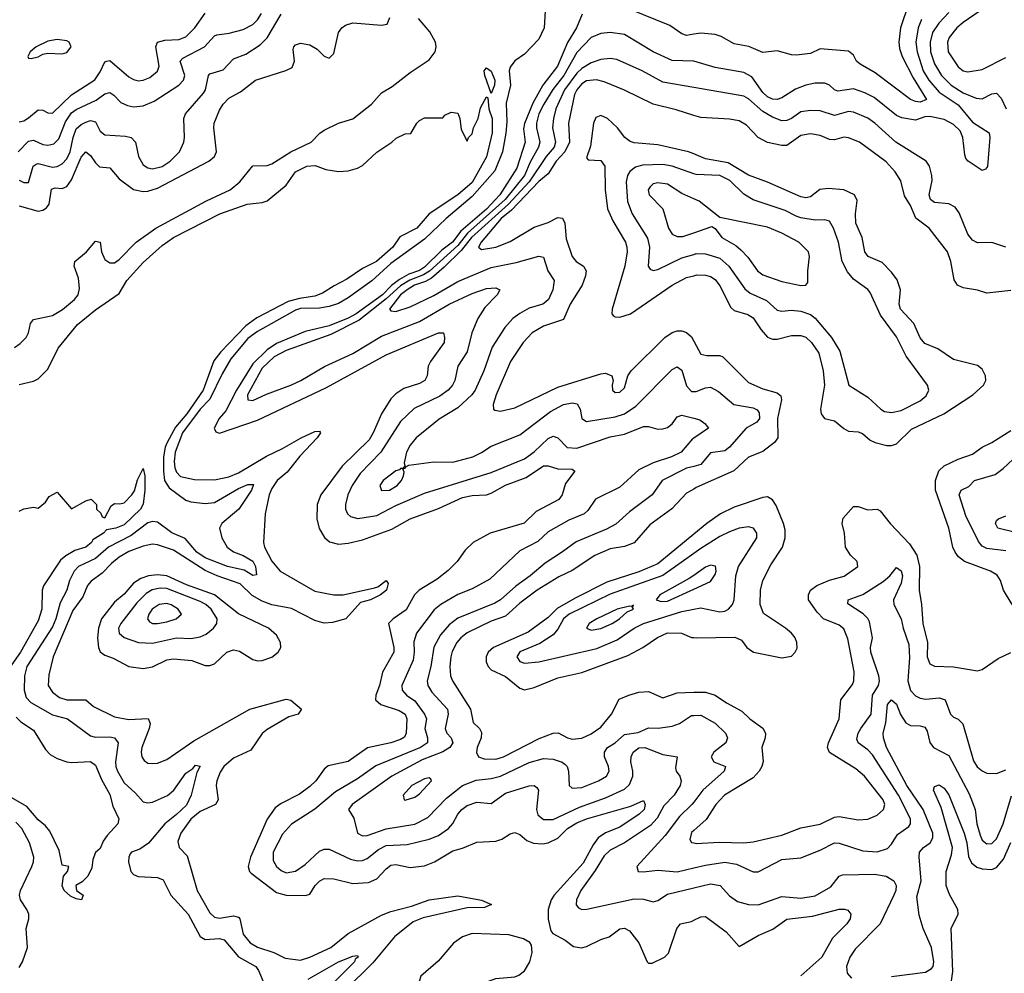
# Model space of a CAD drawing. Header units: inches. Extents: x 1649636 to 1815363, y 506543 to 641975.
# Tile 499 of 656: x 1757172 to 1761303, y 541822 to 545824. Entities that reach past the tile are written whole.
import ezdxf

# ---------------------------------------------------------------- set-up
doc = ezdxf.new("R2010")
doc.units = ezdxf.units.IN
doc.header["$MEASUREMENT"] = 0
doc.layers.add('B7554', color=7, linetype='Continuous')
doc.layers.add('B7564', color=7, linetype='Continuous')

msp = doc.modelspace()

# ---------------------------------------------------------------- linework, layer by layer
at = {"layer": 'B7554', "color": 5}
for points, elevation in [([(1759379.8, 545910), (1759372.4, 545790), (1759350, 545742.7), (1759290, 545679.1), (1759250, 545651.6), (1759230, 545624.8), (1759225.8, 545610), (1759231, 545550), (1759213.5, 545473.5), (1759216.3, 545396.3), (1759212.1, 545347.9), (1759197.9, 545270), (1759165.9, 545190), (1759070, 545082.8), (1758961.2, 544990), (1758870, 544903.2), (1758730, 544801), (1758650, 544728.4), (1758550, 544656.7), (1758510, 544633.7), (1758470, 544620.7), (1758430, 544613.4), (1758350, 544612), (1758330, 544605.8), (1758170, 544516.2), (1758130, 544486.7), (1758058.8, 544401.2), (1758022, 544338), (1757970, 544232.4), (1757928.9, 544190), (1757855.9, 544090), (1757824.3, 544010), (1757820.3, 543970), (1757823.8, 543943.8), (1757830, 543925), (1757847.4, 543907.4), (1757906.1, 543893.9), (1757990, 543892.5), (1758050, 543906.2), (1758090, 543922.1), (1758207.4, 543992.6), (1758275.5, 544024.5), (1758353.6, 544070), (1758410, 544096.4), (1758430, 544098), (1758434.5, 544090), (1758420.9, 544070), (1758347.9, 543992.1), (1758294.8, 543925.2), (1758252.8, 543890), (1758230, 543856.5), (1758219.6, 543830), (1758201.5, 543750), (1758195.3, 543630), (1758199.5, 543610), (1758230, 543552.1), (1758265.5, 543510), (1758410, 543425.9), (1758490, 543410.7), (1758530, 543411.2), (1758660.7, 543439.3), (1758675.3, 543444.7), (1758710, 543470.3), (1758717.5, 543457.5), (1758711.1, 543430), (1758686.5, 543410), (1758643.7, 543390), (1758602.1, 543377.9), (1758540.7, 543310), (1758485.1, 543294.9), (1758450, 543291.7), (1758410, 543303.2), (1758313.3, 543353.3), (1758230, 543367.9), (1758190, 543383.6), (1758148.1, 543408.1), (1758097.1, 543457.1), (1758000.2, 543490), (1757950, 543512.9), (1757817.8, 543597.8), (1757750, 543620.9), (1757730, 543623), (1757690, 543614.8), (1757630, 543592.8), (1757590, 543568.8), (1757557.3, 543542.7), (1757518.7, 543501.3), (1757471.9, 543468.1), (1757456.9, 543450), (1757437.8, 543402.2), (1757395.6, 543344.4), (1757312.5, 543150), (1757294.4, 543074.4), (1757292.5, 543030), (1757310, 543001.5), (1757339.9, 542979.9), (1757370.5, 542970.5), (1757449.6, 542969.6), (1757481.7, 542941.7), (1757570, 542898.1), (1757630, 542887.9), (1757711.7, 542891.7), (1757720.1, 542870), (1757716, 542850), (1757684.2, 542770), (1757682.2, 542750), (1757685, 542730), (1757694.7, 542714.7), (1757710, 542704.6), (1757730, 542702.1), (1757750, 542704.6), (1757790, 542719.5), (1757902.8, 542797.2), (1758137.4, 542930), (1758290, 542973.3), (1758310, 542967.9), (1758354.9, 542930), (1758340.7, 542910), (1758301.2, 542898.8), (1758210, 542845.8), (1758190, 542828), (1758142.1, 542757.9), (1758070, 542725.4), (1758028.3, 542690), (1758013.6, 542666.4), (1758000.1, 542630), (1757996.6, 542610), (1758004.8, 542550), (1757994.2, 542530), (1757930, 542500.8), (1757890, 542468.6), (1757847.9, 542410), (1757835.2, 542375.2), (1757842, 542350), (1757874.7, 542314.7), (1757916.8, 542170), (1757970, 542076.5), (1757990, 542057.5), (1758010, 542053.3), (1758070, 542062.8), (1758090, 542057.3), (1758096.6, 542050), (1758110, 541986), (1758139.8, 541950), (1758170, 541931.1), (1758238.7, 541910), (1758285.6, 541885.6), (1758350, 541877.3), (1758390, 541889.6), (1758477.5, 541930), (1758550.2, 541989.8), (1758690, 542065.6), (1758730, 542081.8), (1758815.6, 542104.4), (1758890, 542130.5), (1759010, 542147), (1759110, 542128.4), (1759151.5, 542111.5), (1759122, 542098), (1759050, 542096.8), (1758864.5, 542055.5), (1758822.6, 542037.4), (1758744.9, 541975.1), (1758653.6, 541866.4), (1758536, 541750)], 380), ([(1757166.6, 545270), (1757210, 545314.4), (1757230, 545319.3), (1757270, 545300.7), (1757290, 545297.6), (1757316.1, 545303.9), (1757336.3, 545323.7), (1757364.5, 545395.5), (1757390, 545434.2), (1757410, 545448), (1757493.1, 545486.9), (1757530, 545513.2), (1757550, 545519.5), (1757568, 545508), (1757597, 545477), (1757624.3, 545464.3), (1757650, 545458.7), (1757690, 545462.9), (1757737, 545483), (1757839.4, 545550), (1757859.6, 545570), (1757864.5, 545590), (1757845, 545650), (1757856.4, 545663.6), (1757948.1, 545710), (1757990, 545756), (1757999.3, 545760.7), (1758051.6, 545768.4), (1758110, 545783.8), (1758150, 545804.8), (1758170, 545824.2), (1758187.5, 545850)], 460), ([(1757170, 545395.1), (1757190, 545400.6), (1757210, 545412.7), (1757250, 545445.9), (1757270, 545444.5), (1757290, 545433.9), (1757310, 545431.9), (1757390, 545509.3), (1757487.6, 545572.4), (1757510, 545605.1), (1757530, 545647), (1757537.6, 545650), (1757550, 545653.6), (1757630, 545585), (1757650, 545573.5), (1757670, 545568.4), (1757690, 545570.1), (1757718, 545582), (1757751, 545609), (1757758, 545630), (1757743.3, 545710), (1757749.9, 545730.1), (1757781.1, 545738.9), (1757839.4, 545740.6), (1757870, 545752.3), (1757907.6, 545790), (1757950, 545851.6)], 480), ([(1760000, 545763.3), (1759970, 545758.5), (1759950, 545764.9), (1759900.3, 545800.3), (1759730, 545868.4)], 420), ([(1757150, 544448.3), (1757175, 544465), (1757199, 544490), (1757209.1, 544510), (1757217.7, 544550), (1757230, 544566.7), (1757310, 544583.6), (1757351.9, 544608.1), (1757402.1, 544650), (1757417.9, 544670), (1757424, 544696), (1757419, 544739), (1757400.3, 544790), (1757404, 544810), (1757453.1, 544850), (1757490, 544894.6), (1757510, 544890.4), (1757515.5, 544850), (1757530, 544818.4), (1757550, 544804.2), (1757570, 544804.6), (1757590, 544817.6), (1757660.5, 544890), (1757743.7, 544950), (1757955.7, 545064.3), (1758054.9, 545110), (1758096.1, 545143.9), (1758150, 545211.5), (1758210, 545212.9), (1758230, 545219.4), (1758310, 545269.7), (1758394.8, 545310), (1758431.8, 545348.2), (1758450, 545360.1), (1758510, 545390.8), (1758570, 545408.6), (1758648.4, 545470), (1758690, 545518), (1758735.4, 545544.6), (1758810, 545603.1), (1758890, 545656.2), (1758915, 545690), (1758919.1, 545710), (1758916.8, 545730), (1758893.1, 545773.1), (1758845.9, 545830)], 380), ([(1757170, 545043.4), (1757250, 545020.1), (1757270, 545025), (1757285, 545035), (1757295.4, 545050), (1757306.4, 545113.6), (1757321.7, 545118.3), (1757350, 545116.6), (1757370, 545124.4), (1757390, 545152.1), (1757430, 545248.1), (1757450, 545269.4), (1757470, 545254.4), (1757490, 545223.2), (1757507.3, 545207.3), (1757550, 545203.2), (1757590, 545157.1), (1757650, 545111.8), (1757690, 545102.7), (1757710, 545104.1), (1757750, 545117.3), (1757965.5, 545230), (1757989.9, 545250), (1757998.2, 545270), (1757987.1, 545370), (1757988.7, 545390), (1758010, 545444), (1758025.9, 545470), (1758050, 545494.8), (1758098.1, 545521.9), (1758162, 545570), (1758288.8, 545611.2), (1758315.6, 545624.4), (1758324.6, 545650), (1758320.2, 545699.8), (1758322, 545710), (1758330, 545719), (1758350, 545725.6), (1758390, 545719.4), (1758420.8, 545700.8), (1758450, 545671.6), (1758470, 545662.6), (1758490, 545682), (1758509.9, 545770.1), (1758523.9, 545790), (1758539.1, 545800.9), (1758570, 545811.6), (1758690, 545801.5), (1758713.9, 545806.1), (1758725.7, 545834.3)], 420), ([(1757170.6, 545150.6), (1757190, 545141), (1757210, 545141.3), (1757229.5, 545210), (1757241.9, 545218.1), (1757250, 545220.8), (1757310, 545204.8), (1757330, 545208), (1757350, 545218.8), (1757370, 545239.8), (1757384.2, 545270), (1757396.6, 545330), (1757410, 545365.9), (1757430, 545384.7), (1757450, 545395), (1757470, 545401.2), (1757490, 545395.6), (1757510, 545356.1), (1757530, 545341), (1757615.8, 545335.8), (1757640.4, 545330), (1757657.8, 545310), (1757670.2, 545250), (1757690, 545215.8), (1757710, 545203), (1757730, 545198.5), (1757770, 545208.2), (1757803.4, 545230), (1757842.3, 545270), (1757860.3, 545310), (1757863.5, 545330), (1757860.6, 545410), (1757868.2, 545430), (1757944.1, 545515.9), (1757951.8, 545530), (1757964.1, 545590), (1757970, 545597.4), (1758025.8, 545614.2), (1758070, 545659.8), (1758120.8, 545679.2), (1758181.2, 545718.8), (1758210, 545748), (1758270, 545847.8)], 440), ([(1759532.2, 545847.8), (1759507.9, 545790), (1759470, 545729.3), (1759428.1, 545630), (1759367, 545550), (1759325.7, 545474.3), (1759290, 545388.2), (1759285.7, 545365.7), (1759292.5, 545310), (1759258.6, 545201.4), (1759186.2, 545090), (1759130, 545029.8), (1759023.1, 544936.9), (1758987.8, 544890), (1758942.7, 544857.3), (1758870, 544786), (1758850, 544772.3), (1758804.2, 544755.8), (1758765.6, 544734.4), (1758731.6, 544708.4), (1758694.9, 544670), (1758583.5, 544590), (1758550, 544572), (1758470, 544540.2), (1758370, 544515.9), (1758250, 544465.4), (1758210, 544439.4), (1758150, 544380.1), (1758082.1, 544270), (1758037, 544183), (1758009.3, 544150), (1757988.6, 544110), (1757995.3, 544095.3), (1758010, 544089.6), (1758170, 544143), (1758459.4, 544280.6), (1758710, 544418.1), (1758930, 544510.2), (1758950, 544510.3), (1758955, 544490), (1758952.6, 544470), (1758896.3, 544390), (1758886.4, 544370), (1758881.5, 544330), (1758872.5, 544310), (1758850, 544298.1), (1758783.6, 544276.4), (1758750, 544253.9), (1758730, 544233.8), (1758690.1, 544169.9), (1758655.8, 544090), (1758638.6, 544061.4), (1758524.6, 543950), (1758435.1, 543830), (1758420.1, 543790), (1758418.3, 543730), (1758428.9, 543688.9), (1758451, 543651), (1758472.6, 543632.6), (1758510, 543623.3), (1758550, 543626.7), (1758610, 543641.4), (1758734.1, 543685.9), (1758810.6, 543729.4), (1758930, 543772.9), (1759030, 543818.8), (1759070, 543827.7), (1759130, 543830.5), (1759150, 543837.3), (1759210, 543870.9), (1759297.7, 543902.3), (1759370, 543951.4), (1759390, 543952.3), (1759430, 543939.8), (1759490, 543938), (1759501.6, 543930), (1759462.2, 543877.8), (1759447.7, 543830), (1759433.8, 543810), (1759339.2, 543760.8), (1759289.1, 543710.9), (1759146.4, 543670), (1759074.3, 543630), (1759041.6, 543598.4), (1759008.2, 543550), (1758970, 543512.9), (1758924.2, 543475.8), (1758848.5, 543430), (1758828.9, 543410), (1758793.1, 543346.9), (1758738.5, 543310), (1758718.9, 543290), (1758742.4, 543190), (1758741.9, 543170), (1758694.7, 543085.3), (1758682.1, 543030), (1758665.8, 542990), (1758665.5, 542970), (1758687.8, 542950), (1758764.8, 542924.8), (1758789.2, 542909.2), (1758796.7, 542890), (1758794.2, 542830), (1758786.9, 542813.1), (1758770, 542802.8), (1758730, 542789.6), (1758631.1, 542768.9), (1758550, 542710.4), (1758466.8, 542693.2), (1758450, 542679.1), (1758414.3, 542630), (1758390, 542606.2), (1758346.1, 542573.9), (1758270, 542535.2), (1758243.7, 542516.3), (1758210.5, 542469.5), (1758140.4, 542310), (1758130.8, 542270), (1758136.3, 542250), (1758142.9, 542242.9), (1758250, 542160.5), (1758290, 542150.5), (1758370.9, 542149.1), (1758390, 542154), (1758411.3, 542190), (1758430, 542209.4), (1758450, 542219.3), (1758490, 542218.9), (1758570, 542198.8), (1758636.2, 542203.8), (1758670, 542218.1), (1758710, 542261.1), (1758730, 542275.7), (1758750, 542278.4), (1758810, 542266.4), (1758870, 542273.3), (1758912.5, 542290), (1758990, 542336.5), (1759030, 542346.7), (1759090, 542371.9), (1759170, 542376.1), (1759195, 542385), (1759230, 542407.5), (1759250, 542413.4), (1759270, 542404), (1759300.1, 542379.9), (1759327.7, 542367.7), (1759365.5, 542365.5), (1759390, 542370.1), (1759430, 542389.2), (1759470.6, 542429.4), (1759510, 542454.2), (1759550, 542470.4), (1759736.5, 542523.5), (1759790, 542547), (1759796.6, 542530), (1759791.6, 542510), (1759771.4, 542490), (1759690, 542435.1), (1759630, 542412.1), (1759599.2, 542390), (1759578.1, 542361.9), (1759535.9, 542284.1), (1759414.9, 542150), (1759401.6, 542130), (1759389.6, 542090), (1759389, 542049), (1759400.6, 542000.6), (1759409.4, 541989.4), (1759461.4, 541961.4), (1759495, 541935), (1759528.9, 541928.9), (1759550, 541934), (1759610, 541964.2), (1759644.9, 541975.1), (1759690, 542008.5), (1759710, 542011.6), (1759730, 542000.2), (1759770.2, 541950), (1759804.9, 541870), (1759810, 541865.3), (1759825.1, 541865.1), (1759877.7, 541890), (1759894.1, 541905.9), (1759929.5, 542010.5), (1759944.8, 542030), (1759990, 542039.5), (1760000, 542044.4)], 420), ([(1760000, 545649.8), (1759999.3, 545650), (1759910, 545653.2), (1759829.8, 545690), (1759710, 545761.9), (1759650, 545770.9), (1759610, 545766.5), (1759570, 545749.3), (1759510, 545686.2), (1759454.5, 545590), (1759408.8, 545531.2), (1759370.9, 545470), (1759350.9, 545430), (1759340.8, 545390), (1759340.2, 545370), (1759353.9, 545310), (1759349.1, 545290), (1759313.3, 545226.7), (1759290.6, 545170), (1759209.7, 545070), (1759051.1, 544928.9), (1759010, 544876.9), (1758891.2, 544768.8), (1758867, 544753), (1758808.7, 544731.3), (1758770, 544708.1), (1758710, 544652.5), (1758597.2, 544562.8), (1758477.1, 544502.9), (1758290, 544436.6), (1758240.1, 544410), (1758190, 544361.8), (1758127.8, 544250), (1758128.9, 544228.9), (1758150, 544225.7), (1758207.6, 544252.4), (1758310, 544290.5), (1758351.4, 544310), (1758450.9, 544369.1), (1758570, 544424.1), (1758690, 544495.9), (1758850, 544558.2), (1758974.5, 544630), (1759070, 544674.6), (1759130, 544696.9), (1759170, 544699.7), (1759186.7, 544690), (1759175.3, 544670), (1759123.1, 544616.9), (1759094.4, 544570), (1759068.5, 544510), (1759049.6, 544430), (1759010.9, 544370), (1758998.1, 544310), (1758987.6, 544290), (1758969.5, 544270), (1758935, 544245), (1758827.4, 544192.6), (1758770, 544137.9), (1758686.8, 544010), (1758600.8, 543919.2), (1758567.1, 543870), (1758549.5, 543830), (1758539.4, 543790), (1758539.7, 543770), (1758547.2, 543750), (1758559.6, 543739.6), (1758591.3, 543731.3), (1758670, 543743.9), (1758750, 543785.5), (1758870, 543836.9), (1759150, 543923.7), (1759290, 543981), (1759330, 544010.6), (1759390, 544066.2), (1759410, 544075.9), (1759430, 544069.4), (1759469.1, 544029.1), (1759510, 544026.3), (1759650, 544073.4), (1759710, 544084.9), (1759790, 544116.4), (1759810, 544116.6), (1759850, 544105.9), (1759870, 544106.6), (1759890, 544113.5), (1759910, 544128.4), (1759930, 544157.4), (1759950, 544164.3), (1760000, 544151.6)], 440), ([(1760000, 545539.9), (1759870, 545562.8), (1759783.5, 545610), (1759677.4, 545657.4), (1759650, 545662.1), (1759610, 545657.9), (1759570, 545643.8), (1759530, 545619.6), (1759510, 545599.6), (1759458.4, 545530), (1759421.4, 545450), (1759411.1, 545410), (1759408, 545370), (1759419.7, 545310), (1759414.9, 545290), (1759380.6, 545250), (1759310, 545144.4), (1759223.4, 545050), (1759068.4, 544910), (1759023.9, 544856.1), (1758953.8, 544786.2), (1758900.1, 544739.9), (1758874.6, 544725.4), (1758829, 544710), (1758797.2, 544690), (1758770, 544669), (1758723.2, 544610), (1758730, 544602.2), (1758750, 544600.3), (1758810, 544618.7), (1758910, 544666.3), (1759010, 544725), (1759150, 544784.4), (1759254.5, 544805.5), (1759350, 544831.8), (1759370, 544828.4), (1759387.8, 544770), (1759415, 544730), (1759408.3, 544690), (1759390.1, 544650), (1759380.1, 544639.9), (1759367, 544630), (1759310, 544614), (1759270, 544591.9), (1759240.9, 544570), (1759207.7, 544532.3), (1759155.1, 544450), (1759120.1, 544350), (1759082.5, 544270), (1759068.6, 544250), (1759010, 544195.7), (1758931.7, 544148.3), (1758835.8, 544070), (1758810, 544039.2), (1758795.4, 544010), (1758784.9, 543964.9), (1758787.7, 543952.3), (1758779.8, 543940.2), (1758770, 543940.9), (1758765.1, 543934.9), (1758750, 543930.9), (1758697.2, 543890), (1758683.8, 543870), (1758690, 543847.8), (1758723.6, 543850), (1758756.4, 543870), (1758774.2, 543890), (1758783, 543910), (1758785.6, 543925.6), (1758780.4, 543939.6), (1758790, 543942), (1758791.9, 543948.1), (1758805.1, 543954.9), (1758909.3, 543969.3), (1758990, 543966.7), (1759073, 543990), (1759110, 544008), (1759150, 544035), (1759270, 544082.4), (1759399.7, 544180.3), (1759454.3, 544210), (1759490, 544216.8), (1759511.6, 544211.6), (1759524.3, 544190), (1759531.2, 544151.2), (1759550, 544137.6), (1759670, 544158.1), (1759710, 544170.5), (1759757.1, 544202.9), (1759910, 544356.8), (1759930, 544367.5), (1759950, 544353.8), (1759970, 544287.8), (1759990, 544264.2), (1760000, 544263.8)], 460), ([(1760000, 545423), (1759926.7, 545446.7), (1759830, 545469.9), (1759710, 545528.2), (1759624.1, 545564.1), (1759592, 545572), (1759550, 545567.3), (1759530, 545554.7), (1759510, 545530.3), (1759500.4, 545510), (1759475, 545390), (1759479, 545310), (1759459.3, 545270), (1759422.8, 545230), (1759390, 545177.1), (1759350, 545145.1), (1759234.9, 545025.1), (1759192.1, 544990), (1759107.9, 544890), (1759097.6, 544870), (1759110, 544859.3), (1759170, 544869.2), (1759230, 544893.3), (1759330, 544953.8), (1759390, 544973.4), (1759430, 544994.1), (1759450, 544991.8), (1759459.1, 544970), (1759465.3, 544905.3), (1759489.6, 544830), (1759506.8, 544810), (1759538.2, 544790), (1759548.3, 544770), (1759546.7, 544750), (1759531.9, 544710), (1759481, 544630), (1759453.4, 544566.6), (1759370, 544537.5), (1759322.3, 544510), (1759285, 544470), (1759231.3, 544390), (1759170.7, 544250), (1759158.8, 544210), (1759160.3, 544190), (1759165, 544185), (1759190, 544180.9), (1759250, 544194.7), (1759430, 544282.3), (1759610, 544338.5), (1759630, 544340.2), (1759656.4, 544330), (1759661.7, 544310), (1759657.3, 544290), (1759659.6, 544270), (1759670, 544260.3), (1759690, 544261.6), (1759710, 544279.5), (1759724, 544330), (1759737.8, 544350), (1759879.1, 544490), (1759910, 544511.3), (1759930, 544518.3), (1759950, 544519), (1759970, 544510.9), (1759990, 544493.4), (1760000, 544475.2)], 480), ([(1757170, 544293.8), (1757230, 544307), (1757250, 544317.6), (1757290, 544357.8), (1757333.9, 544446.1), (1757415, 544545), (1757490, 544606.7), (1757590, 544674.9), (1757622, 544730), (1757690, 544805.5), (1757770, 544876.8), (1757817.7, 544910), (1758012.6, 545010), (1758126, 545050), (1758190, 545056.9), (1758210, 545064.4), (1758289.9, 545130.1), (1758330, 545185.3), (1758377.2, 545210), (1758412.3, 545212.3), (1758456, 545196), (1758510, 545187.7), (1758550, 545190.4), (1758590, 545201.6), (1758610, 545213), (1758670, 545268), (1758734, 545310), (1758752.3, 545327.7), (1758790, 545344.7), (1758813.6, 545346.4), (1758838, 545390), (1758850, 545402), (1758870, 545412), (1758947.3, 545412.7), (1758956.4, 545423.6), (1758983.1, 545436.9), (1759010, 545432), (1759018.8, 545410), (1759024, 545364), (1759050, 545314), (1759055.3, 545330), (1759070, 545344.7), (1759076.2, 545370), (1759095.1, 545410), (1759105.4, 545454.6), (1759130, 545501), (1759136.3, 545496.3), (1759140.9, 545450), (1759153.9, 545410), (1759155.1, 545350), (1759130, 545248.7), (1759070, 545141.8), (1759010, 545089.3), (1758890.6, 545009.4), (1758838, 544950), (1758767.6, 544912.4), (1758737.2, 544870), (1758668.8, 544810), (1758610, 544780.4), (1758545.3, 544734.7), (1758491.9, 544708.1), (1758443.1, 544676.9), (1758410, 544664.6), (1758345.6, 544654.4), (1758298.6, 544641.4), (1758167.1, 544572.9), (1758120.9, 544539.1), (1758016.6, 544430), (1757987.1, 544392.9), (1757941.6, 544270), (1757873.4, 544170), (1757825.5, 544114.5), (1757790.5, 544050), (1757782.1, 544030), (1757775.8, 543990), (1757775.5, 543930), (1757780.4, 543890), (1757800.1, 543860.1), (1757870, 543807.5), (1757890, 543800.9), (1757950, 543793.5), (1757990, 543798.2), (1758090, 543856.7), (1758130, 543873.6), (1758153.8, 543873.8), (1758145.3, 543850), (1758091.2, 543770), (1758020.2, 543710), (1758011, 543690), (1758020.7, 543650), (1758043.4, 543610), (1758070, 543591.5), (1758110, 543576.1), (1758150, 543551.7), (1758162.2, 543530), (1758166.2, 543493.8), (1758150, 543491.6), (1758113.5, 543513.5), (1758043.8, 543530), (1757950, 543566), (1757915.1, 543590), (1757866.4, 543646.4), (1757811.3, 543671.3), (1757750, 543715.6), (1757730, 543718.2), (1757710, 543713.1), (1757639.9, 543660.1), (1757544.4, 543610), (1757490, 543562.7), (1757419.2, 543530), (1757400.6, 543510), (1757380.7, 543470), (1757370.5, 543430), (1757342.5, 543377.5), (1757324.3, 543310), (1757310, 543276.7), (1757202.7, 543110), (1757191.9, 543070), (1757191, 543010), (1757200.2, 542980.2), (1757218.7, 542958.7), (1757310, 542906.9), (1757372.3, 542890), (1757470, 542818.6), (1757490, 542813), (1757550, 542815.1), (1757570.2, 542810), (1757585, 542790), (1757574.9, 542710), (1757575.2, 542690), (1757582.1, 542670), (1757610, 542621.6), (1757658.7, 542578.7), (1757690, 542541.2), (1757710, 542537.3), (1757730, 542540.6), (1757792, 542568), (1757818.5, 542590), (1757870, 542661.4), (1757898.3, 542681.7), (1757910, 542696), (1757930, 542691.3), (1757915.1, 542664.9), (1757892, 542570), (1757871.9, 542528.1), (1757830, 542488), (1757781, 542450), (1757712.4, 542367.6), (1757676.3, 542343.7), (1757640.8, 542330), (1757636.5, 542323.5), (1757630.2, 542310), (1757629.5, 542290.5), (1757639.3, 542250), (1757650, 542236.1), (1757670, 542227.8), (1757750, 542224.2), (1757774.9, 542214.9), (1757806.9, 542150), (1757878.7, 542070), (1757930, 541975.9), (1757950, 541963.4), (1758010, 541968.8), (1758030, 541962.7), (1758090.5, 541890.5), (1758162.6, 541850), (1758173.9, 541833.9), (1758197.8, 541777.8)], 360), ([(1760000, 545261.3), (1759978.5, 545270), (1759850, 545299.3), (1759750, 545307.8), (1759733.1, 545313.1), (1759710.4, 545330.4), (1759679.6, 545370), (1759638, 545410), (1759610, 545422.1), (1759590, 545414.5), (1759579.2, 545390), (1759566.5, 545293.5), (1759550, 545244), (1759556.5, 545236.5), (1759610, 545233.4), (1759627.5, 545210), (1759628.1, 545110), (1759638.9, 545030), (1759660.1, 544980.1), (1759714, 544890), (1759719.6, 544870), (1759720.5, 544850), (1759710.9, 544790), (1759657.6, 544610), (1759656.5, 544590), (1759662.7, 544582.7), (1759670, 544577.2), (1759690, 544576.3), (1759735, 544590), (1759910, 544710.1), (1759970, 544742.5), (1760000, 544749.9)], 520), ([(1760000, 545177.8), (1759909.3, 545209.3), (1759870, 545216), (1759785.5, 545214.5), (1759755.2, 545204.8), (1759732.5, 545187.5), (1759722.7, 545170), (1759716.2, 545143.8), (1759721.7, 545061.7), (1759742.4, 545010), (1759806.8, 544906.8), (1759815.1, 544870), (1759809.5, 544790), (1759817.8, 544777.8), (1759830, 544771.3), (1759850, 544775.5), (1759950, 544824.3), (1760000, 544839.6)], 540), ([(1760000, 545073), (1759950, 545095.4), (1759890, 545133.7), (1759850, 545140.4), (1759830, 545135.2), (1759817, 545123), (1759809.5, 545110), (1759813, 545090), (1759870.1, 545030.1), (1759893.6, 544950), (1759910, 544924.5), (1759930, 544914.9), (1759955, 544915), (1760000, 544930.3)], 560), ([(1760000, 544068.3), (1759995, 544065), (1759947.7, 544010), (1759907.3, 543990), (1759830, 543964.2), (1759770, 543935.8), (1759690, 543862.6), (1759587.7, 543812.3), (1759555.5, 543764.5), (1759540.2, 543750), (1759476.6, 543723.4), (1759390, 543675.6), (1759345.9, 543634.1), (1759270, 543595.2), (1759144, 543476), (1759070, 543435.5), (1759010, 543412.1), (1758939, 543370), (1758911.8, 543348.2), (1758836.9, 543250), (1758826.5, 543213.5), (1758827.9, 543170), (1758823.2, 543136.8), (1758775.9, 543030), (1758776.5, 543010), (1758795.2, 542990), (1758830, 542965.2), (1758871.3, 542910), (1758878.5, 542890), (1758871.4, 542850), (1758882.6, 542810), (1758882.9, 542790), (1758854, 542770), (1758666.5, 542693.5), (1758590, 542638.5), (1758496.9, 542583.1), (1758410, 542511.4), (1758312.2, 542447.8), (1758274.6, 542405.4), (1758236.3, 542330), (1758235.4, 542295.4), (1758250, 542270.2), (1758270, 542253.2), (1758290, 542244), (1758330, 542251), (1758370, 542278.2), (1758430, 542334.5), (1758450, 542343.5), (1758470, 542343), (1758560.7, 542300.7), (1758590, 542294.6), (1758610, 542295.9), (1758630, 542303.8), (1758677.9, 542342.1), (1758710, 542359), (1758797.5, 542362.5), (1758890, 542384.6), (1758930, 542400.3), (1758971.4, 542430), (1758989.5, 542450.5), (1759010.5, 542490), (1759027.2, 542510), (1759050, 542526.5), (1759090, 542540.1), (1759150, 542534.7), (1759210, 542578.5), (1759310, 542608.7), (1759330.5, 542610), (1759342.4, 542602.4), (1759349.2, 542590), (1759340.9, 542510), (1759346.5, 542486.5), (1759370, 542468), (1759410, 542468), (1759520.6, 542519.4), (1759630, 542558.3), (1759710, 542594.6), (1759730, 542614.8), (1759745.2, 542650), (1759745.2, 542670), (1759735.6, 542710), (1759736.9, 542730), (1759746.3, 542750), (1759770, 542768.2), (1759794.4, 542770), (1759870, 542740.2), (1759930.4, 542730), (1759924.2, 542684.2), (1759925.8, 542670), (1759941.2, 542650), (1759947.8, 542630), (1759942.9, 542610), (1759918, 542570), (1759875, 542525), (1759846.6, 542473.4), (1759818.2, 542441.8), (1759710, 542369), (1759650, 542339.5), (1759624.7, 542315.3), (1759586.7, 542253.3), (1759526.2, 542170), (1759508.9, 542130), (1759507.3, 542110), (1759516.3, 542096.3), (1759530, 542090.2), (1759551.8, 542091.8), (1759750, 542134.2), (1759790, 542132.7), (1759830, 542122), (1759850, 542128.3), (1759890, 542153.6), (1760000, 542180.1)], 440), ([(1757170, 543762), (1757190, 543771.3), (1757230, 543778), (1757250, 543774), (1757280.4, 543799.6), (1757296.4, 543823.6), (1757330, 543842), (1757390, 543772), (1757450, 543804.7), (1757471.6, 543811.6), (1757494, 543790), (1757494, 543770), (1757512.7, 543752.7), (1757518, 543738), (1757530, 543734), (1757556.4, 543783.6), (1757570, 543794), (1757592, 543792), (1757610, 543796), (1757642.7, 543830), (1757653.6, 543846.4), (1757666.6, 543893.4), (1757690, 543941), (1757697.6, 543910), (1757697.4, 543850), (1757690.4, 543790.4), (1757679.7, 543770), (1757610, 543704.6), (1757575.5, 543690), (1757536.3, 543683.7), (1757523.8, 543670), (1757479.2, 543640.8), (1757473.4, 543630), (1757450.2, 543610), (1757403.9, 543596.1), (1757365.3, 543574.7), (1757344, 543556), (1757272.2, 543447.8), (1757266.3, 543430), (1757264.7, 543350), (1757250, 543301.1), (1757175.6, 543170), (1757120.1, 543090)], 340), ([(1760000, 543949.5), (1759970, 543941.5), (1759868.1, 543890), (1759825, 543830), (1759730, 543758.6), (1759672.9, 543707.1), (1759633.9, 543686.1), (1759506.7, 543633.3), (1759450, 543590.5), (1759376.6, 543543.4), (1759314.4, 543490), (1759253.1, 543446.9), (1759190, 543389.4), (1759165, 543375), (1759010, 543312.6), (1758974.7, 543285.3), (1758937.6, 543242.4), (1758909.4, 543190.6), (1758897.8, 543110), (1758881.1, 543050), (1758884.5, 543030), (1758901.5, 543001.5), (1758967.7, 542930), (1758970.1, 542910), (1758957.9, 542850), (1758964.7, 542830), (1758982.3, 542810), (1758988.9, 542790), (1758976.4, 542770), (1758948.2, 542751.8), (1758861.5, 542718.5), (1758733.9, 542650), (1758567.6, 542530), (1758552.2, 542510), (1758573.8, 542473.8), (1758590, 542410.4), (1758610, 542399.4), (1758630, 542400.4), (1758710, 542428.6), (1758830, 542448.4), (1758884.3, 542475.7), (1758962.4, 542557.6), (1759030, 542610.9), (1759087.1, 542632.9), (1759150, 542639.9), (1759190, 542650.1), (1759310, 542706.7), (1759370, 542723.9), (1759410, 542720.4), (1759447.8, 542707.8), (1759459.5, 542699.5), (1759468.6, 542690), (1759475, 542670), (1759477.3, 542610), (1759490, 542598.6), (1759530, 542602.3), (1759601, 542630), (1759634.4, 542650), (1759645, 542670), (1759642.3, 542690), (1759626.2, 542730), (1759625.6, 542750), (1759639, 542770), (1759670, 542789.5), (1759710, 542824.7), (1759767.1, 542832.9), (1759810, 542852.6), (1759851.4, 542851.4), (1759910, 542859.3), (1759940.4, 542870), (1759990, 542903.9), (1760000, 542904.1)], 460), ([(1760000, 543854.4), (1759970, 543836.7), (1759907.9, 543772.1), (1759816.1, 543703.9), (1759750, 543628.1), (1759710, 543613), (1759650, 543604.1), (1759585, 543575), (1759490, 543512), (1759433.6, 543486.4), (1759342.9, 543430), (1759270, 543375.7), (1759210, 543321.2), (1759150, 543300.6), (1759049.6, 543250.4), (1759023.4, 543230), (1759006.6, 543210), (1758987.2, 543172.8), (1758981, 543150), (1758977.3, 543110), (1758979.8, 543070), (1758988.3, 543050), (1759063.6, 542930), (1759074.6, 542874.6), (1759101.2, 542850), (1759110, 542832.4), (1759108.3, 542810), (1759092.2, 542770), (1759088.5, 542748.5), (1759097.6, 542730), (1759121.6, 542721.6), (1759170, 542720.3), (1759202.7, 542730), (1759352.1, 542807.9), (1759410, 542830.1), (1759431.4, 542831.4), (1759470, 542810.1), (1759490, 542804.6), (1759531.3, 542808.7), (1759570, 542827.2), (1759610, 542855.1), (1759654.7, 542910), (1759687.4, 542972.6), (1759727.2, 542990), (1759770, 543001.8), (1759810, 543004.2), (1759870, 542977.9), (1759930, 542999.9), (1760000, 543001.4)], 480), ([(1760000, 543664.9), (1759850, 543541.2), (1759770, 543507), (1759636.2, 543463.8), (1759503.3, 543396.7), (1759427.4, 543352.6), (1759390, 543315), (1759306, 543254), (1759160.7, 543190), (1759137.5, 543170), (1759128.7, 543150), (1759129, 543130), (1759137.8, 543110), (1759150, 543096.3), (1759210, 543067.9), (1759270, 543018.5), (1759290, 543012.2), (1759330, 543022.1), (1759430, 543062.6), (1759530, 543084.9), (1759723.5, 543156.5), (1759786.8, 543190), (1759848.6, 543231.4), (1759890.6, 543250.6), (1759949.4, 543249.4), (1759990, 543232.1), (1760000, 543231.1)], 520), ([(1760000, 543583.7), (1759870, 543492.2), (1759650, 543414), (1759477.5, 543330), (1759454.2, 543310), (1759430, 543266.2), (1759410, 543242.4), (1759353.9, 543206.1), (1759270, 543171.8), (1759257.4, 543150), (1759271.2, 543131.2), (1759290, 543123.4), (1759350, 543129.3), (1759594.2, 543185.8), (1759678.9, 543221.1), (1759750.5, 543270), (1759790, 543290.7), (1759950, 543340.8), (1760000, 543350.4)], 540), ([(1760000, 543491.6), (1759981.3, 543478.7), (1759857.8, 543410), (1759842.4, 543390), (1759862.8, 543382.8), (1759890, 543384.2), (1760000, 543434.1)], 560), ([(1757157, 542897), (1757177.1, 542877.1), (1757230, 542842.4), (1757280.7, 542760.7), (1757300.4, 542740.4), (1757330, 542723.7), (1757370.1, 542710.1), (1757390, 542706.2), (1757470, 542710.6), (1757490, 542696.1), (1757515.8, 542635.8), (1757550, 542572.2), (1757562.9, 542522.9), (1757588, 542470), (1757584, 542450), (1757539.6, 542400.4), (1757523, 542377), (1757510, 542346), (1757490, 542329), (1757479.9, 542300.1), (1757474.9, 542265.1), (1757458, 542230), (1757434, 542206), (1757408.2, 542190), (1757410.7, 542170), (1757438.8, 542150), (1757432, 542130), (1757410, 542134), (1757386.2, 542146.2), (1757359.3, 542170), (1757350, 542188.7), (1757356, 542230), (1757372.7, 542250), (1757378, 542270), (1757350, 542275.3), (1757337.4, 542337.4), (1757298.8, 542418.8), (1757281, 542441), (1757250, 542466), (1757202.4, 542522.4), (1757119.6, 542570)], 340), ([(1760000, 542539.9), (1759992.4, 542530), (1759940, 542480), (1759879.8, 542400.2), (1759761.3, 542270), (1759766.8, 542250), (1759788.5, 542248.5), (1759850, 542254.8), (1759930, 542248.6), (1760000, 542264.4)], 460), ([(1757170, 541846.2), (1757184.8, 541870), (1757205.4, 541930), (1757199.2, 542010), (1757210.3, 542050), (1757210.6, 542070), (1757203, 542090), (1757175.8, 542130), (1757171.7, 542150), (1757176.4, 542170), (1757223.5, 542270), (1757230.8, 542290), (1757231.2, 542310), (1757213.9, 542370), (1757181.1, 542430), (1757156, 542456)], 360), ([(1760000, 542421.6), (1759990, 542412.7), (1759983.8, 542383.8), (1759991.1, 542371.1), (1760000, 542369)], 480), ([(1758382.4, 541797.6), (1758509.8, 541870), (1758570, 541893.7), (1758590, 541896.3), (1758591.8, 541890), (1758579.3, 541880.7), (1758576.8, 541870), (1758463.3, 541756.7)], 360)]:
    msp.add_lwpolyline(points, dxfattribs=dict(at, elevation=elevation))
for points, elevation in [([(1757330, 545740.7), (1757290, 545733.9), (1757240.9, 545710), (1757216.5, 545690), (1757206.7, 545670), (1757210, 545662.4), (1757221, 545661), (1757250, 545668.7), (1757270, 545679.7), (1757290, 545683.8), (1757350, 545681.5), (1757370, 545686.9), (1757387.8, 545710), (1757379.6, 545730), (1757370, 545736)], 520), ([(1759150, 545515.3), (1759124.2, 545590), (1759120.9, 545610), (1759130, 545622.8), (1759150, 545608), (1759165.3, 545570), (1759164.9, 545550)], 360), ([(1757750, 543493.9), (1757713.4, 543490), (1757681.3, 543478.7), (1757650, 543459.5), (1757610, 543413), (1757570, 543380.4), (1757516.1, 543310), (1757502.4, 543270), (1757498.3, 543230), (1757503.3, 543190), (1757510, 543171.7), (1757530, 543156.8), (1757564.4, 543144.4), (1757630.1, 543110.1), (1757690, 543101.4), (1757730, 543109), (1757790, 543137.8), (1757817.4, 543142.6), (1757894.5, 543134.5), (1757950, 543114.3), (1757970, 543114), (1757990, 543121.5), (1758041.8, 543170), (1758070, 543179.3), (1758094.6, 543174.6), (1758150, 543139), (1758170, 543134.2), (1758190, 543135.6), (1758230, 543149.6), (1758256.5, 543170), (1758267.3, 543190), (1758266.8, 543210), (1758250, 543241), (1758216.5, 543270), (1758090, 543330.3), (1757989.4, 543410), (1757872.5, 543452.5), (1757790, 543490.2)], 420), ([(1757762.1, 543437.9), (1757728.6, 543431.4), (1757703.3, 543416.7), (1757663.7, 543376.3), (1757596.1, 543290), (1757587.6, 543270), (1757589.3, 543249.3), (1757611, 543231), (1757670.9, 543210.9), (1757730, 543207.9), (1757829.6, 543229.6), (1757890, 543227.9), (1757930, 543233.7), (1757954.7, 543245.3), (1757985.4, 543270), (1757999.2, 543290), (1758000.7, 543310), (1757975.1, 543350), (1757953.5, 543370), (1757930, 543382.9), (1757790, 543436.6)], 440), ([(1757790, 543374.1), (1757758, 543370), (1757728.6, 543350), (1757714.4, 543330), (1757708.3, 543310), (1757717.5, 543297.5), (1757730, 543290.2), (1757750, 543289.7), (1757790, 543296.8), (1757828.5, 543310), (1757850.8, 543330), (1757837.3, 543350), (1757808.4, 543368.4)], 460), ([(1759747.3, 543367.3), (1759738.5, 543361.5), (1759730, 543363.6), (1759679.5, 543350), (1759593.7, 543310), (1759560.8, 543290), (1759550.4, 543270), (1759570, 543262), (1759610, 543269), (1759657.2, 543290), (1759688.4, 543310), (1759721.1, 543338.9), (1759747, 543350), (1759743.1, 543356.9)], 560), ([(1758890, 542642.9), (1758870, 542638), (1758818, 542610), (1758781.1, 542570), (1758784.7, 542550), (1758790, 542549.1), (1758830, 542561.8), (1758850, 542575.6), (1758900.5, 542630), (1758897.5, 542637.5)], 480), ([(1759070.8, 541989.2), (1759030, 541975.7), (1758991.9, 541948.1), (1758927.7, 541872.3), (1758855.5, 541810), (1758848.1, 541788.1), (1758849.1, 541770), (1758856.5, 541756.5), (1758870, 541746.4), (1758910, 541747.6), (1759070, 541763.5), (1759170, 541799.8), (1759250, 541807.8), (1759266.1, 541813.9), (1759290, 541832.9), (1759312.5, 541870), (1759322.4, 541910), (1759319.7, 541939.7), (1759311.8, 541951.8), (1759286.5, 541966.5), (1759223.8, 541983.8)], 420)]:
    msp.add_lwpolyline(points, close=True, dxfattribs=dict(at, elevation=elevation))
at = {"layer": 'B7564', "color": 5}
for points, elevation in [([(1761310, 545936.6), (1761130, 545812.6), (1761103.8, 545790), (1761071.6, 545750), (1761064, 545730), (1761067.8, 545690), (1761110, 545627), (1761130, 545610.2), (1761150, 545605.4), (1761210, 545615.9), (1761310, 545666)], 480), ([(1760901.1, 545890), (1760867.6, 545790), (1760860.3, 545730), (1760863.4, 545703.4), (1760874.7, 545670), (1760920.7, 545580.7), (1760976.6, 545490), (1760950, 545477.9), (1760930, 545480.4), (1760909.4, 545489.4), (1760761.5, 545601.5), (1760697.6, 545637.6), (1760683.1, 545650), (1760670, 545675.1), (1760650, 545691.9), (1760530, 545701.6), (1760490, 545683.1), (1760430, 545675.9), (1760410, 545677), (1760350, 545693.2), (1760290, 545686.2), (1760231.9, 545711.9), (1760170, 545723.4), (1760114.5, 545754.5), (1760090, 545762.4), (1760030, 545768.2), (1760000, 545763.3)], 420), ([(1761070, 545854.8), (1761028.4, 545810), (1761001.3, 545770), (1760991.3, 545730), (1760993.9, 545690), (1761010, 545639.8), (1761039.6, 545590), (1761080.1, 545550), (1761130, 545517), (1761185.5, 545494.5), (1761210, 545492.6), (1761250, 545513.5), (1761270, 545516.6), (1761290, 545494.7), (1761310.5, 545450.5)], 460), ([(1760955.1, 545824.9), (1760941.4, 545790), (1760931.6, 545730), (1760937, 545690), (1760963, 545610), (1760985.9, 545570), (1761030, 545519.7), (1761110, 545467.4), (1761170, 545394), (1761239, 545350), (1761241.8, 545330), (1761231.9, 545208.1), (1761223.4, 545196.6), (1761210, 545191.5), (1761150.7, 545230.7), (1761142.1, 545242.1), (1761136.8, 545256.8), (1761129.6, 545330), (1761117.4, 545357.4), (1761090, 545384.2), (1761050, 545405.6), (1760990, 545417.6), (1760970, 545416.3), (1760930, 545403.2), (1760872.8, 545412.8), (1760850, 545422.5), (1760757.5, 545497.5), (1760717.6, 545517.6), (1760670, 545534.4), (1760605.1, 545525.1), (1760590, 545529.9), (1760570, 545549), (1760550, 545558.6), (1760510, 545558), (1760469.8, 545549.8), (1760427.3, 545532.7), (1760370, 545496.1), (1760350, 545489.5), (1760330, 545490.9), (1760310, 545500.1), (1760290, 545518.7), (1760244.2, 545584.2), (1760210, 545603.4), (1760090, 545623.4), (1760000, 545649.8)], 440), ([(1761310, 544869.7), (1761250, 544889.8), (1761190, 544887.2), (1761170, 544899.7), (1761150, 544924.7), (1761113.9, 545013.9), (1761097.3, 545037.3), (1761070, 545051.2), (1761010, 545057.5), (1760992.7, 545070), (1760988.3, 545090), (1761001, 545150), (1760999.4, 545170), (1760988.8, 545210), (1760975.3, 545230), (1760848.3, 545310), (1760760.2, 545390), (1760730, 545410.9), (1760670, 545435.7), (1760650, 545439.4), (1760590, 545421.7), (1760530, 545441.4), (1760490, 545442.9), (1760450, 545437.7), (1760409.7, 545410.3), (1760390, 545401.9), (1760370, 545400.5), (1760330, 545414.9), (1760290, 545439), (1760230, 545492.2), (1760210, 545503.1), (1760000, 545539.9)], 460), ([(1761330, 544687.4), (1761230, 544677.1), (1761189.9, 544689.9), (1761130, 544699.4), (1761106, 544710), (1761093.2, 544733.2), (1761079.3, 544810), (1761064.3, 544850), (1760987.9, 544950), (1760931.1, 544991.1), (1760910, 545044.8), (1760884.7, 545084.7), (1760868.8, 545148.8), (1760845.6, 545185.6), (1760807.7, 545227.7), (1760695.6, 545310), (1760650, 545328.5), (1760630, 545331), (1760590, 545320.4), (1760570, 545322.1), (1760530, 545338.8), (1760490, 545345), (1760450, 545338.1), (1760390, 545296), (1760370, 545296), (1760310, 545309.5), (1760270, 545329.9), (1760221.6, 545381.6), (1760190, 545400.2), (1760150, 545407), (1760030, 545413.3), (1760000, 545423)], 480), ([(1760000, 544749.9), (1760013.1, 544753.1), (1760050, 544752.2), (1760070, 544746.5), (1760090, 544733.7), (1760110, 544707.6), (1760156, 544616), (1760170, 544604.4), (1760226.5, 544586.5), (1760250, 544572.5), (1760282.3, 544522.3), (1760310, 544491.3), (1760330, 544483.1), (1760350, 544483.9), (1760410, 544498.9), (1760450, 544499.3), (1760470, 544491.9), (1760494.4, 544470), (1760524.7, 544424.7), (1760543.4, 544350), (1760548.3, 544290), (1760532.5, 544190), (1760534.2, 544170), (1760549.1, 544150), (1760590, 544140.5), (1760630, 544108.4), (1760650, 544097.8), (1760690, 544094), (1760707.8, 544087.8), (1760740.2, 544060.2), (1760761.3, 544050), (1760810, 544037.2), (1760830, 544037.2), (1760850, 544044.8), (1760914.3, 544105.7), (1761049.6, 544170.4), (1761170.8, 544250), (1761216.2, 544290), (1761224.8, 544310), (1761223.7, 544330), (1761210, 544357.2), (1761190, 544373.6), (1761090, 544398.2), (1761023.4, 544443.4), (1760970, 544466), (1760950, 544489), (1760923.9, 544550), (1760867.3, 544610), (1760861.2, 544630), (1760867.2, 544690), (1760853.2, 544733.2), (1760830, 544765), (1760790, 544805.5), (1760732.1, 544830), (1760718.4, 544850), (1760706.1, 544910), (1760679.9, 544970), (1760678.2, 545010), (1760685.2, 545065.2), (1760674.4, 545090), (1760630.3, 545110.3), (1760564.5, 545115.5), (1760528.6, 545111.4), (1760490, 545080.7), (1760470, 545077.4), (1760450, 545081.6), (1760310, 545142.8), (1760230, 545171.5), (1760144.2, 545224.2), (1760050, 545241), (1760000, 545261.3)], 520), ([(1760000, 544839.6), (1760010, 544842.6), (1760050, 544842.3), (1760110, 544822.9), (1760147, 544790), (1760214.3, 544694.3), (1760237.2, 544677.2), (1760305.8, 544645.8), (1760350, 544605.4), (1760370, 544601.2), (1760410, 544605.2), (1760450, 544601.7), (1760490, 544587.1), (1760510, 544571.6), (1760577.4, 544490), (1760613.2, 544433.2), (1760650.9, 544290.9), (1760730, 544240.3), (1760784.7, 544190), (1760800.6, 544180.6), (1760830, 544175.4), (1760870, 544184.6), (1760950, 544225), (1760974.8, 544245.2), (1760986.9, 544270), (1760980.2, 544290), (1760891.7, 544411.7), (1760850, 544492.8), (1760784.1, 544584.1), (1760739.9, 544679.9), (1760730, 544692.2), (1760670, 544735.9), (1760645.6, 544765.6), (1760622.7, 544810), (1760607.3, 544890), (1760586.9, 544950), (1760570, 544978.5), (1760550, 544984.7), (1760510, 544982.4), (1760450, 544993.2), (1760430, 544999.2), (1760384.2, 545024.2), (1760250, 545067.8), (1760210, 545092.6), (1760151.1, 545150), (1760110, 545169.9), (1760010, 545174.3), (1760000, 545177.8)], 540), ([(1760000, 544930.3), (1760076.1, 544956.1), (1760090, 544948.4), (1760118.2, 544910), (1760176.6, 544876.6), (1760198.1, 544858.1), (1760227.1, 544827.1), (1760267.7, 544770), (1760290, 544753.4), (1760370, 544725.4), (1760450, 544708.8), (1760469.7, 544710.3), (1760478.2, 544721.8), (1760478.5, 544770), (1760486, 544830), (1760482, 544850), (1760441, 544890), (1760370, 544928.1), (1760310, 544953.8), (1760110, 544993.7), (1760022.8, 545062.8), (1760000, 545073)], 560), ([(1760000, 544475.2), (1760030, 544420.7), (1760055.3, 544415.3), (1760110, 544415.3), (1760121.5, 544410), (1760230, 544302.1), (1760290, 544275.3), (1760350, 544258.6), (1760365.8, 544245.8), (1760368.7, 544228.7), (1760352, 544150), (1760352.8, 544070), (1760339.3, 544050), (1760290, 544012.6), (1760230, 543988), (1760168.6, 543931.4), (1760010, 543860.4), (1760000, 543854.4)], 480), ([(1760000, 544263.8), (1760010, 544263.5), (1760050, 544279.4), (1760070, 544281.7), (1760103.8, 544263.8), (1760168.8, 544208.8), (1760250, 544195.2), (1760266.6, 544186.6), (1760274.7, 544174.7), (1760275.5, 544150), (1760265.4, 544134.6), (1760219.8, 544110), (1760150.1, 544029.9), (1760130, 544014.4), (1760070, 544006.4), (1760030, 543957.5), (1760000, 543949.5)], 460), ([(1760000, 544151.6), (1760025.2, 544145.2), (1760047.2, 544130), (1760062, 544110), (1760000, 544068.3)], 440), ([(1761335.9, 543370), (1761298.9, 543430), (1761286.9, 543470), (1761272.9, 543492.9), (1761245.7, 543510), (1761135.8, 543550), (1761110.6, 543570), (1761096.1, 543590), (1761087.4, 543610), (1761070.9, 543690), (1761014, 543850), (1761013.8, 543890), (1761028.4, 543931.6), (1761050, 543951.4), (1761110, 543980.1), (1761170, 544001.1), (1761209.5, 544030.5), (1761250, 544050.1), (1761330, 544100.1)], 480), ([(1761310, 543594.8), (1761230, 543605.6), (1761210, 543614.4), (1761194.5, 543634.5), (1761141.7, 543741.7), (1761113, 543830), (1761122, 543850), (1761154.3, 543865.7), (1761178.2, 543890), (1761264, 543916), (1761298.7, 543941.3), (1761339.6, 543980.4)], 460), ([(1760000, 543231.1), (1760010, 543230.1), (1760172.8, 543232.8), (1760200.6, 543220.6), (1760222.4, 543190), (1760250.5, 543170), (1760370, 543146.7), (1760410, 543153.8), (1760426.2, 543170), (1760433.5, 543186.5), (1760432.9, 543210), (1760425.4, 543230), (1760409.9, 543250), (1760385.2, 543270), (1760292.1, 543332.1), (1760279.3, 543370), (1760280.7, 543430), (1760290.5, 543470), (1760323.1, 543536.9), (1760372, 543610), (1760383.2, 543650), (1760383.5, 543683.5), (1760377, 543710), (1760345.2, 543785.2), (1760330, 543809.7), (1760310, 543822.4), (1760290, 543819.5), (1760170, 543777.9), (1760112.6, 543750), (1760054.6, 543710), (1760000, 543664.9)], 520), ([(1760000, 542369), (1760010, 542366.6), (1760107.2, 542372.8), (1760210.4, 542369.6), (1760250, 542373.2), (1760370, 542401.4), (1760450, 542432.5), (1760530, 542447.7), (1760590, 542477.3), (1760610, 542479.6), (1760690, 542466.7), (1760730, 542468.9), (1760770, 542485.7), (1760796.7, 542510), (1760801.3, 542530), (1760795.3, 542550), (1760716.3, 542650), (1760679.6, 542679.6), (1760570, 542749.1), (1760560.7, 542770), (1760564.8, 542790), (1760609.9, 542890), (1760616.8, 542970), (1760665.4, 543034.6), (1760672.1, 543050), (1760672.6, 543087.4), (1760646.2, 543226.2), (1760630, 543267.6), (1760610, 543283.7), (1760544.3, 543310), (1760518, 543338), (1760482, 543390), (1760480.9, 543410), (1760490.4, 543429.6), (1760516.2, 543450), (1760570, 543472.6), (1760631.7, 543488.3), (1760687.8, 543530), (1760686.3, 543550), (1760657.2, 543577.2), (1760636.8, 543610), (1760632.7, 543670), (1760623.2, 543710), (1760627.2, 543732.8), (1760670, 543781.2), (1760690, 543781.3), (1760730, 543767.8), (1760770, 543770.2), (1760782.5, 543762.5), (1760824.2, 543710), (1760905.1, 543625.1), (1760936.4, 543576.4), (1760947.4, 543530), (1760945.5, 543430), (1760955.9, 543370), (1760961.1, 543290), (1760980.1, 543210), (1760978.9, 543150), (1760990, 543120.3), (1761010, 543111.1), (1761090, 543108.9), (1761190, 543091.1), (1761210, 543097.8), (1761277.3, 543142.7), (1761330, 543167.9)], 480), ([(1761350, 543671.6), (1761275.3, 543690), (1761265.9, 543710), (1761270, 543722.4), (1761278.4, 543730), (1761310, 543742.2)], 440), ([(1760000, 543350.4), (1760030, 543356.1), (1760110, 543338.9), (1760130, 543341.4), (1760146.2, 543350), (1760162.7, 543370), (1760169.9, 543390), (1760176.6, 543490), (1760187.2, 543530), (1760264.6, 543650), (1760265.3, 543670), (1760250.8, 543690), (1760230, 543696.5), (1760190, 543691), (1760150, 543674.5), (1760110, 543655), (1760030, 543604.8), (1760000, 543583.7)], 540), ([(1760000, 543434.1), (1760070, 543465.9), (1760090, 543495.8), (1760094.5, 543510), (1760091.5, 543531.5), (1760070, 543534.4), (1760050, 543526), (1760000, 543491.6)], 560), ([(1760000, 542264.4), (1760050, 542275.7), (1760130, 542288.3), (1760179.7, 542279.7), (1760250, 542247.7), (1760270, 542248.5), (1760370, 542299.8), (1760450, 542306.2), (1760530, 542338.5), (1760590, 542369.4), (1760610, 542368.7), (1760710, 542335.4), (1760770, 542332.3), (1760813.6, 542346.4), (1760830, 542363.9), (1760854.7, 542405.3), (1760902.1, 542437.9), (1760909.9, 542450), (1760908.9, 542470), (1760859.2, 542570), (1760750, 542739.5), (1760730, 542760.2), (1760689.3, 542789.3), (1760684.4, 542804.4), (1760690.4, 542830), (1760701.5, 542850), (1760743.9, 542910), (1760750.4, 542990), (1760774.5, 543030), (1760779.9, 543050), (1760777.2, 543070), (1760743.6, 543170), (1760742.1, 543190), (1760749.9, 543230.1), (1760737.3, 543297.3), (1760731.1, 543311.1), (1760710.8, 543330.8), (1760647.1, 543372.9), (1760648, 543390), (1760710, 543412.4), (1760794.1, 543465.9), (1760822.4, 543490), (1760850, 543524.9), (1760870, 543511.3), (1760875.5, 543490), (1760870, 543459.8), (1760838.2, 543390), (1760839.6, 543370), (1760870.4, 543310.4), (1760879.1, 543270), (1760902.7, 543202.7), (1760905.8, 543145.8), (1760898, 543050), (1760910, 543008.4), (1760930, 542986.8), (1760950, 542976.8), (1760973.2, 542973.2), (1761030, 542978.7), (1761055, 542970), (1761076.9, 542910), (1761090, 542897.5), (1761110, 542888.6), (1761128.7, 542868.7), (1761173.3, 542713.3), (1761189.1, 542689.1), (1761210, 542671.4), (1761230, 542661.4), (1761270, 542660.1), (1761310, 542675.5)], 460), ([(1760000, 543001.4), (1760050, 543002.5), (1760090, 542990.1), (1760137.6, 542957.6), (1760202.3, 542922.3), (1760235.5, 542890), (1760290.6, 542850.6), (1760301.6, 542830), (1760300.2, 542810), (1760286.2, 542770), (1760290.8, 542710.8), (1760285.7, 542690), (1760275, 542670), (1760250, 542642.8), (1760129.1, 542570), (1760092.9, 542530), (1760052.1, 542467.9), (1760000, 542421.6)], 480), ([(1760830, 541808.7), (1760973, 541827), (1760997.9, 541842.1), (1761004.1, 541850), (1761007.9, 541870), (1760997, 541930), (1760962.5, 542010), (1760945.7, 542065.7), (1760936.6, 542143.4), (1760954.6, 542210), (1760945.9, 542310), (1760947.8, 542330), (1760963.5, 542350), (1760992.2, 542370), (1761003.2, 542390), (1761002.8, 542410), (1760962.3, 542510), (1760893.9, 542610), (1760808.1, 542770), (1760795.6, 542810), (1760794.1, 542830), (1760806.3, 542873.8), (1760813, 542950), (1760830, 542970.2), (1760850, 542951.1), (1760868, 542908), (1760890, 542873.5), (1760910, 542862.7), (1760950, 542861), (1760970, 542855.2), (1760978.7, 542838.7), (1760990.5, 542790.5), (1761005.9, 542770), (1761070, 542736.5), (1761155.2, 542575.2), (1761180.3, 542510), (1761187.1, 542450), (1761201.8, 542401.8), (1761210, 542381.3), (1761230, 542365.5), (1761250, 542367.3), (1761270, 542387), (1761298.7, 542450), (1761333.3, 542566.7)], 440), ([(1760000, 542904.1), (1760030, 542904.8), (1760090, 542872.2), (1760133.5, 542830), (1760141.5, 542810), (1760135.2, 542790), (1760084.8, 542750), (1760072.9, 542730), (1760084.4, 542710), (1760133.7, 542690), (1760127.2, 542670), (1760038.6, 542590), (1760000, 542539.9)], 460), ([(1761081.8, 541790), (1761087.5, 541830), (1761080.7, 542010), (1761109, 542070), (1761107.6, 542090), (1761072.6, 542152.6), (1761059.3, 542190), (1761058.5, 542250), (1761081, 542319), (1761085.6, 542350), (1761037.7, 542517.7), (1761006, 542590), (1761010, 542606), (1761030, 542613.4), (1761050, 542599.6), (1761070, 542571.4), (1761135.1, 542410), (1761145.6, 542370), (1761152.6, 542312.6), (1761165.7, 542285.7), (1761187.7, 542267.7), (1761210, 542259.9), (1761250, 542258.2), (1761270, 542266.7), (1761299.3, 542300.7), (1761330, 542371.5)], 420), ([(1760000, 542180.1), (1760070, 542197), (1760110.5, 542190.5), (1760150, 542146.8), (1760183.9, 542123.9), (1760230, 542111.1), (1760270, 542109.1), (1760370, 542144.1), (1760450, 542137.5), (1760510, 542146.6), (1760575, 542185), (1760609.7, 542230), (1760624.6, 542235.4), (1760758.1, 542238.1), (1760808, 542230), (1760839.5, 542210), (1760848.9, 542190), (1760847.4, 542170), (1760839.5, 542150), (1760782.6, 542030), (1760676.7, 541923.3), (1760655.4, 541890), (1760641, 541850), (1760643.3, 541823.3), (1760661.7, 541801.7)], 440), ([(1760000, 542044.4), (1760030, 542059.3), (1760050, 542061.1), (1760136.3, 541996.3), (1760190, 541934.4), (1760270, 541981.3), (1760332.5, 542007.5), (1760390.8, 542049.2), (1760498.5, 542061.5), (1760610, 542091.3), (1760631.9, 542091.9), (1760646.8, 542086.8), (1760659.7, 542070), (1760656.8, 542050), (1760642.5, 542030), (1760582.7, 541970), (1760537.7, 541890), (1760450, 541811.2)], 420)]:
    msp.add_lwpolyline(points, dxfattribs=dict(at, elevation=elevation))

doc.saveas('drawing.dxf')
